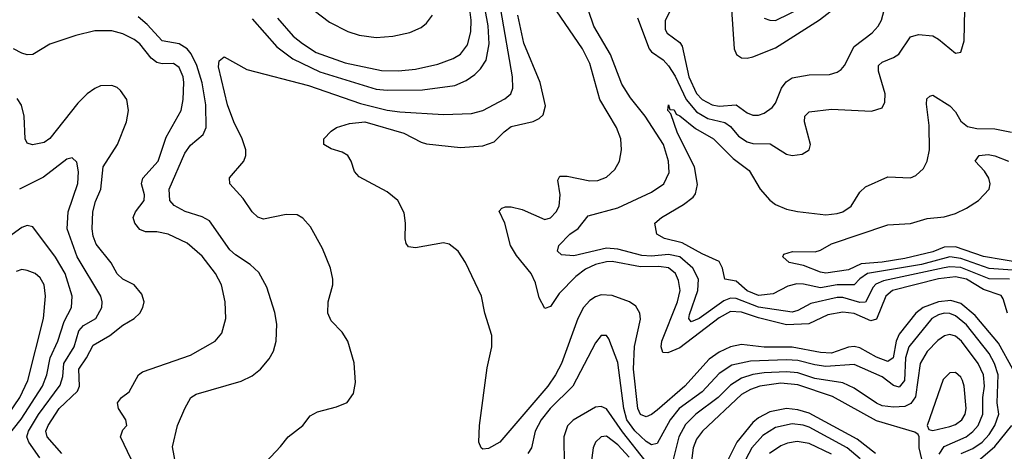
# Model space of a CAD drawing. Header units: inches. Extents: x 1649636 to 1815363, y 506543 to 641975.
# Tile 266 of 656: x 1681883 to 1685384, y 603738 to 605273. Entities that reach past the tile are written whole.
import ezdxf

# ---------------------------------------------------------------- set-up
doc = ezdxf.new("R2010")
doc.units = ezdxf.units.IN
doc.header["$MEASUREMENT"] = 0
doc.layers.add('B6680', color=7, linetype='Continuous')

msp = doc.modelspace()

# ---------------------------------------------------------------- linework, layer by layer
at = {"layer": 'B6680', "color": 5}
for points, elevation in [([(1685394.9, 604230), (1685380.1, 604280.1), (1685372.3, 604292.3), (1685310, 604314.2), (1685250, 604350.7), (1685210, 604359.2), (1685150, 604351.2), (1684985.9, 604310), (1684962.9, 604290), (1684930, 604208.4), (1684910, 604201.9), (1684850, 604228), (1684810, 604233), (1684757, 604223), (1684688.7, 604191.3), (1684610, 604187.6), (1684510, 604212.3), (1684450, 604233.5), (1684410, 604235.8), (1684370, 604213.4), (1684230, 604106.5), (1684187.9, 604087.9), (1684169.9, 604090), (1684164, 604110), (1684165.8, 604130), (1684222.3, 604270), (1684231.2, 604310), (1684225.8, 604345.8), (1684214.8, 604370), (1684190.4, 604390.4), (1684155.2, 604395.2), (1684090, 604393.8), (1683990, 604412.8), (1683970, 604412.4), (1683930, 604402), (1683894.5, 604385.5), (1683860, 604360), (1683800.8, 604299.2), (1683770, 604253.6), (1683750, 604246), (1683730, 604283.5), (1683716.9, 604336.9), (1683702, 604370), (1683650, 604434), (1683628.6, 604470), (1683607.7, 604550), (1683587.6, 604592.4), (1683596.8, 604603.2), (1683610, 604607.9), (1683630, 604607.2), (1683670, 604597.8), (1683750, 604563.1), (1683770, 604569.1), (1683791, 604590), (1683801.6, 604610), (1683804.4, 604650), (1683796.9, 604703.1), (1683803.6, 604716.4), (1683830, 604716.9), (1683910, 604699.8), (1683938.3, 604701.7), (1683970, 604712.9), (1683999.5, 604740.5), (1684015.8, 604770), (1684023, 604810), (1684020.5, 604850), (1684005, 604890), (1683945.4, 604990), (1683910, 605117.4), (1683883.6, 605170), (1683684.4, 605464.4)], 480), ([(1684198.6, 605310), (1684178.2, 605270), (1684178.2, 605238.2), (1684185.4, 605225.4), (1684230, 605192.2), (1684238.7, 605178.7), (1684262.7, 605070), (1684290, 605011.3), (1684310, 604989.8), (1684345, 604970), (1684370, 604965.9), (1684430, 604970.5), (1684470, 604942.1), (1684490, 604933.4), (1684510, 604933.5), (1684530, 604940.7), (1684558.8, 604961.2), (1684570, 604976.9), (1684591.8, 605030), (1684607.8, 605052.2), (1684630, 605067.1), (1684690, 605076.9), (1684762.1, 605077.9), (1684790, 605086.7), (1684804, 605096), (1684816.3, 605110), (1684850, 605178.2), (1684913.7, 605226.3), (1684935.8, 605250), (1684947.9, 605272.1), (1684962.9, 605330)], 480), ([(1684413.8, 605310), (1684423.7, 605170), (1684432.3, 605150), (1684450, 605137.6), (1684470, 605136.1), (1684490, 605141.5), (1684570, 605173.4), (1684727.1, 605272.9), (1684794.3, 605325.7)], 520), ([(1684530, 605279.4), (1684550, 605271.6), (1684570, 605270.9), (1684670, 605319.4)], 540), ([(1682438, 603690), (1682426.6, 603753.4), (1682443.6, 603830), (1682470, 603890.7), (1682490.9, 603929.1), (1682510, 603941.7), (1682670, 603987.2), (1682710, 604006.7), (1682739.7, 604030), (1682770, 604067), (1682785.7, 604094.3), (1682795, 604130), (1682797.7, 604190), (1682790, 604232.3), (1682761.8, 604321.8), (1682733.7, 604373.7), (1682702.6, 604402.6), (1682650, 604436.4), (1682630, 604454.4), (1682558.2, 604558.2), (1682532.3, 604572.3), (1682470.8, 604590.8), (1682432.7, 604612.7), (1682417.3, 604630), (1682414.7, 604670), (1682470, 604799.1), (1682490, 604826.8), (1682534.8, 604865.2), (1682546.1, 604890), (1682544.4, 604970), (1682531.5, 605048.5), (1682512.6, 605110), (1682492.2, 605152.2), (1682478.2, 605170), (1682450, 605187), (1682390, 605198.2), (1682336.6, 605256.6), (1682303.7, 605283.7)], 560), ([(1682652.7, 603587.3), (1682810, 603754.8), (1682837.2, 603790), (1682889.2, 603830), (1682915.3, 603864.7), (1682941.3, 603878.7), (1683010, 603896.4), (1683047.9, 603912.1), (1683070, 603944), (1683077.3, 603982.7), (1683072.5, 604052.5), (1683049.8, 604129.8), (1683030, 604161.6), (1682990, 604201.6), (1682978.7, 604230), (1682980.3, 604270), (1682995.8, 604330), (1682996.4, 604350), (1682988.5, 604390), (1682959.8, 604459.8), (1682916.8, 604536.8), (1682890, 604567.3), (1682870, 604578.7), (1682830, 604580.4), (1682750, 604564), (1682730, 604571.5), (1682710, 604589.6), (1682677, 604637), (1682629.7, 604690), (1682628.6, 604711.4), (1682680.4, 604770), (1682686.6, 604790), (1682686.5, 604810), (1682674.4, 604850), (1682644.4, 604910), (1682622.2, 604970), (1682590, 605106), (1682592.5, 605127.5), (1682610, 605141.3), (1682690, 605096.5), (1682910, 605039.9), (1683095.3, 604975.3), (1683190, 604951.7), (1683234.2, 604945.8), (1683390, 604936.1), (1683490, 604940.1), (1683530, 604950.1), (1683607.6, 604992.4), (1683629.9, 605010.1), (1683636.5, 605030), (1683635.4, 605070), (1683593.3, 605310)], 540), ([(1682710, 605276.1), (1682796.9, 605176.9), (1682853.9, 605133.9), (1682950, 605088.5), (1683150, 605025.7), (1683190, 605022.2), (1683315.5, 605024.5), (1683430, 605039.8), (1683470, 605057), (1683501.4, 605078.6), (1683521.3, 605098.7), (1683541.3, 605130), (1683552.1, 605187.9), (1683548.9, 605251.1), (1683537.9, 605310)], 560), ([(1682799.4, 605279.4), (1682855.4, 605215.4), (1682888.3, 605188.3), (1682937.3, 605157.3), (1683039.8, 605119.8), (1683170, 605092.8), (1683230, 605092), (1683290, 605097.8), (1683370, 605115.1), (1683424.5, 605135.5), (1683450, 605151.3), (1683475.6, 605184.4), (1683487.1, 605230), (1683488.3, 605271.7), (1683483.9, 605310)], 580), ([(1682930, 605306.3), (1682984.7, 605264.7), (1683050, 605231.4), (1683090, 605218.4), (1683150.1, 605210.1), (1683210, 605214.4), (1683270, 605228.2), (1683310, 605245.6), (1683330, 605261.5), (1683350.5, 605289.5)], 620), ([(1685413.8, 604030), (1685363, 604123), (1685281, 604221), (1685230, 604263.3), (1685194.2, 604274.2), (1685149.7, 604270.3), (1685095.1, 604250), (1685069, 604230), (1685010, 604154.8), (1684999.3, 604130), (1684989.3, 604070.7), (1684970, 604057.7), (1684930, 604073.3), (1684870, 604106.4), (1684850, 604110.6), (1684830, 604108.1), (1684770, 604086.6), (1684730, 604089), (1684630, 604108.3), (1684530, 604108.7), (1684450, 604117.6), (1684410, 604109.6), (1684370, 604090.3), (1684334.1, 604065.9), (1684248.4, 603970), (1684150, 603883.8), (1684130, 603868.8), (1684110, 603860.7), (1684090, 603869.3), (1684080.8, 603890), (1684065.1, 604030), (1684068.7, 604111.3), (1684090, 604208.2), (1684087.7, 604230), (1684074.3, 604254.3), (1684050.9, 604270), (1683990, 604292.5), (1683950, 604294.4), (1683930, 604288), (1683910, 604274.8), (1683887.9, 604250), (1683867.3, 604210), (1683809.1, 604050.9), (1683788.5, 604010), (1683761.3, 603970), (1683590.7, 603770), (1683550, 603747.5), (1683530, 603746), (1683523.5, 603750), (1683515.9, 603770), (1683517.5, 603830), (1683545.2, 604034.8), (1683562.1, 604110), (1683562.1, 604150), (1683536.8, 604230), (1683524.5, 604290), (1683468.7, 604410), (1683442.3, 604450), (1683410, 604474.8), (1683390, 604479.3), (1683290, 604462.3), (1683265.2, 604465.2), (1683257.1, 604477.1), (1683254, 604494), (1683254.9, 604550), (1683250, 604586.6), (1683228, 604630), (1683190, 604661.3), (1683090, 604714), (1683073.3, 604733.3), (1683061.4, 604770), (1683049.7, 604790), (1683030, 604801.8), (1682990, 604814), (1682964.2, 604830), (1682964, 604850), (1682990, 604877.4), (1683009.6, 604890), (1683055.3, 604904.7), (1683109.6, 604910.4), (1683249.1, 604870), (1683310, 604838), (1683330, 604832.1), (1683450, 604818.2), (1683530, 604824.6), (1683570, 604839.3), (1683605.1, 604874.9), (1683630, 604893), (1683708.2, 604911.8), (1683730, 604921.6), (1683744.6, 604935.4), (1683752.9, 604967.1), (1683734, 605050), (1683676, 605190), (1683654.6, 605290)], 520), ([(1685402.9, 604350), (1685330, 604351.1), (1685230, 604391.6), (1685190, 604394.3), (1685170, 604391), (1684955, 604345), (1684927.8, 604332.2), (1684917.9, 604322.1), (1684890, 604268.5), (1684870, 604267.5), (1684810, 604285.3), (1684790, 604285.1), (1684696.4, 604263.6), (1684650, 604238.7), (1684630, 604233.2), (1684510, 604250.3), (1684430, 604281.8), (1684410, 604282.5), (1684386.2, 604273.8), (1684299.3, 604210), (1684270, 604199.1), (1684262.1, 604210), (1684264.5, 604224.5), (1684294.4, 604310), (1684297.2, 604350), (1684277, 604390), (1684230, 604429.9), (1684190, 604437.8), (1684130, 604432.5), (1684094.8, 604434.8), (1684010, 604456.7), (1683970, 604460.2), (1683853.1, 604433.1), (1683810, 604437.4), (1683795.1, 604450), (1683799.7, 604470), (1683839.3, 604510), (1683869.1, 604530.9), (1683904.2, 604575.8), (1684010, 604603.8), (1684130, 604659.4), (1684173, 604690), (1684192.4, 604730), (1684189.8, 604770.2), (1684172.1, 604830), (1684106.9, 604930), (1684055.1, 604995.1), (1684023.5, 605043.5), (1683984.1, 605150), (1683924.7, 605250), (1683905.8, 605305.8)], 460), ([(1684079.5, 605279.5), (1684121.5, 605170), (1684130, 605159), (1684170.8, 605130.8), (1684190, 605109.1), (1684213.1, 605073.1), (1684252.5, 604990), (1684290, 604945.5), (1684330, 604921.5), (1684390, 604907.5), (1684410, 604893.5), (1684439, 604859), (1684470, 604838.9), (1684490, 604833), (1684551.9, 604831.9), (1684610, 604795.5), (1684630, 604790.2), (1684665.3, 604794.7), (1684690, 604810.7), (1684694.8, 604830), (1684673.2, 604910), (1684675.1, 604930), (1684690, 604946), (1684770, 604955.4), (1684912, 604948), (1684950, 604959.3), (1684959.8, 604980.2), (1684960.3, 605010), (1684936.5, 605090), (1684936.8, 605110), (1684950, 605122.7), (1684990, 605138.4), (1685008.9, 605151.1), (1685050, 605213), (1685079.1, 605220.9), (1685130, 605215.5), (1685150, 605204.5), (1685210, 605154.9), (1685230, 605158), (1685241.7, 605198.3), (1685243.4, 605310)], 460), ([(1682279.4, 603710), (1682241.8, 603790), (1682250, 603814.6), (1682264.4, 603830), (1682260.8, 603850), (1682233.8, 603890), (1682230.8, 603910), (1682245.1, 603930), (1682271.6, 603950), (1682305.4, 604010), (1682319.2, 604020.8), (1682490, 604079.6), (1682577.7, 604130), (1682601.4, 604158.6), (1682615.5, 604210), (1682613.7, 604270), (1682600.5, 604330), (1682579.5, 604370), (1682531.7, 604431.7), (1682477.9, 604477.9), (1682410.3, 604510.3), (1682370, 604518.9), (1682330, 604518.2), (1682310, 604527.4), (1682292.7, 604550), (1682285.9, 604570), (1682294.5, 604590), (1682326, 604630), (1682327.2, 604650), (1682316.4, 604690), (1682320.4, 604710), (1682375.4, 604770), (1682404.3, 604855.7), (1682457.5, 604950), (1682464.7, 604990), (1682466.5, 605050), (1682464.2, 605070), (1682450, 605103.4), (1682430, 605117.3), (1682390, 605116.6), (1682370, 605120.8), (1682350, 605136.1), (1682310, 605187), (1682290, 605202.9), (1682250, 605223.3), (1682210, 605234.1), (1682150, 605233.8), (1682083.1, 605216.9), (1681990, 605185.9), (1681930, 605149.4), (1681910, 605148.8), (1681890, 605154.6), (1681860.5, 605170)], 580), ([(1682032.5, 603730), (1681980.1, 603790), (1681976, 603810), (1681983.8, 603830), (1682022.7, 603890), (1682088.4, 603951.6), (1682095.5, 603970), (1682093.1, 604030), (1682120.8, 604070), (1682144.7, 604115.3), (1682203, 604150), (1682250, 604186.7), (1682289.5, 604210.5), (1682310.5, 604230), (1682321.2, 604250), (1682325.2, 604270), (1682317.5, 604297.5), (1682289.9, 604329.9), (1682250, 604349.9), (1682229.1, 604369.1), (1682208.2, 604408.2), (1682154.9, 604474.9), (1682143.9, 604503.9), (1682140.7, 604530), (1682143, 604590), (1682152.8, 604627.2), (1682171.1, 604670), (1682180.3, 604750), (1682230.4, 604830), (1682262.3, 604910), (1682269.3, 604950), (1682263.9, 604990), (1682241.9, 605021.9), (1682230, 605032.1), (1682210, 605039.9), (1682170, 605038.5), (1682150, 605029.2), (1682123, 605010), (1682090, 604977), (1681990, 604850.5), (1681970, 604837.1), (1681928, 604828), (1681910, 604834.2), (1681902.5, 604850), (1681898.7, 604930), (1681889.9, 604969.9), (1681873.4, 604993.4)], 620), ([(1685430, 604381.7), (1685330, 604388.9), (1685230, 604424.5), (1685190, 604430.3), (1685090, 604402.7), (1684897.5, 604370), (1684870, 604351.2), (1684850, 604329.9), (1684790, 604330.2), (1684730, 604319.8), (1684670, 604333.1), (1684646.1, 604333.9), (1684614.2, 604325.8), (1684562.1, 604297.9), (1684510, 604292.1), (1684470, 604309.4), (1684430, 604343.1), (1684390.6, 604350.6), (1684382, 604390), (1684370, 604413.7), (1684310, 604440.1), (1684239.1, 604479.1), (1684175.4, 604495.4), (1684148.3, 604510), (1684141.6, 604550), (1684165.1, 604570), (1684243.8, 604616.2), (1684278, 604642), (1684286.1, 604653.9), (1684293.3, 604686.7), (1684283, 604750), (1684221.6, 604870), (1684198.7, 604938.7), (1684188.1, 604950), (1684189.7, 604970.3), (1684194.2, 604954.2), (1684210, 604952.3), (1684217, 604937), (1684230, 604931.5), (1684285.8, 604885.8), (1684350, 604849.5), (1684419.8, 604779.8), (1684476.4, 604736.4), (1684515.4, 604670), (1684550, 604630.9), (1684570, 604616.1), (1684610, 604598.9), (1684649.1, 604590.9), (1684750, 604578.8), (1684790, 604584.4), (1684810, 604590.2), (1684839.7, 604610), (1684870, 604659.5), (1684890, 604678.6), (1684970, 604714.3), (1685050, 604711.3), (1685070, 604719.6), (1685096.2, 604743.8), (1685109.9, 604770.1), (1685118.3, 604810), (1685117.3, 604897.3), (1685106.8, 604973.2), (1685108.3, 604991.7), (1685118.8, 605001.2), (1685130, 605005.2), (1685190, 604966.7), (1685210, 604945.8), (1685230, 604912.2), (1685253.7, 604893.7), (1685286.7, 604886.7), (1685350, 604884.6), (1685410, 604873)], 440), ([(1685450, 604407.7), (1685310, 604430.7), (1685210, 604465.7), (1685170, 604463.8), (1685130, 604447.9), (1685030, 604424.1), (1684950, 604411.1), (1684874.5, 604405.5), (1684830, 604383.3), (1684750, 604371.9), (1684730, 604375.3), (1684670, 604398.7), (1684619.5, 604410), (1684596, 604430), (1684600.1, 604439.9), (1684631.3, 604448.7), (1684712, 604448), (1684730, 604453.4), (1684770, 604476.3), (1684970, 604544), (1685050, 604548.8), (1685110, 604566), (1685170, 604572.3), (1685210, 604584.4), (1685250, 604603.4), (1685292.2, 604630), (1685330.6, 604670), (1685334.3, 604690), (1685329, 604710), (1685314.2, 604734.2), (1685280.5, 604770), (1685295.1, 604790), (1685326.7, 604793.3), (1685350, 604789.5), (1685398.4, 604770)], 420), ([(1681954.6, 603714.6), (1681915.1, 603770), (1681908.6, 603790), (1681914.2, 603810), (1681950, 603869.2), (1682026.5, 603973.5), (1682036.3, 604003.7), (1682039.4, 604050), (1682076.5, 604110), (1682093.2, 604166.8), (1682110, 604185.6), (1682153.7, 604210), (1682174.9, 604250), (1682176.5, 604270), (1682171.2, 604290), (1682087.2, 604430), (1682052.2, 604530), (1682055.7, 604590), (1682090, 604691), (1682091.8, 604731.8), (1682086.3, 604766.3), (1682070, 604782), (1682050, 604777.6), (1681967.3, 604712.7), (1681881.7, 604670)], 640), ([(1681838.5, 603790), (1681888, 603852), (1681964.1, 603970), (1681979.2, 604010), (1681990.8, 604070), (1682018.2, 604130), (1682040.7, 604199.3), (1682066.7, 604250), (1682069.9, 604290), (1682044.9, 604370), (1682010, 604428.6), (1681930, 604536.9), (1681910, 604540.9), (1681890, 604533.8), (1681830, 604489.9)], 660), ([(1681843.4, 603870), (1681883.2, 603930), (1681912.1, 603990), (1681968, 604210), (1681974.8, 604290), (1681969.9, 604330), (1681955.3, 604355.3), (1681937.4, 604370), (1681910, 604381.6), (1681890, 604384.5), (1681870, 604378)], 680), ([(1685230.2, 603729.8), (1685272.4, 603747.6), (1685304.9, 603770), (1685330, 603798.3), (1685349.9, 603830), (1685364.3, 603870), (1685358.4, 603910), (1685362.2, 604010), (1685349.7, 604050), (1685330, 604086.3), (1685250, 604188.1), (1685210, 604220.5), (1685190, 604228.1), (1685170, 604229), (1685150, 604223.5), (1685125.9, 604210), (1685044.5, 604110), (1685032.2, 604070), (1685029.5, 603990.5), (1685010, 603966.1), (1684990, 603972.2), (1684950, 604003.2), (1684850, 604046.7), (1684750, 604039.8), (1684710, 604045.1), (1684650, 604060.7), (1684610, 604063.4), (1684481.3, 604058.7), (1684415.7, 604044.3), (1684370, 604015.1), (1684310.1, 603950), (1684227.9, 603890), (1684195.5, 603850), (1684150, 603765.6), (1684130, 603760.7), (1684110, 603772.9), (1684070, 603810.8), (1684041.9, 603850), (1684031.7, 603890), (1684010, 604054), (1683978, 604138), (1683970, 604149.5), (1683950, 604149.6), (1683930, 604124.5), (1683850.1, 603970), (1683769.2, 603890), (1683737.7, 603850), (1683716, 603810), (1683703.1, 603750), (1683689.7, 603730.3)], 540), ([(1685152.4, 603727.6), (1685170, 603755.5), (1685248.8, 603790), (1685272.1, 603807.9), (1685291.2, 603830), (1685308.2, 603870), (1685307.6, 603930), (1685313.1, 603970), (1685309.9, 604010), (1685290.9, 604050), (1685231.7, 604130), (1685210, 604148.2), (1685190, 604153.4), (1685171.2, 604148.8), (1685147.9, 604132.1), (1685110, 604092.7), (1685084.8, 604050), (1685068.1, 603931.9), (1685051.8, 603908.2), (1685030, 603897.6), (1684990, 603894.7), (1684950, 603900.3), (1684930, 603909.1), (1684850, 603962.3), (1684810, 603981.8), (1684710, 603997.3), (1684650, 604017.3), (1684610, 604020.4), (1684530, 604016.8), (1684489.3, 604010.7), (1684450, 603998.4), (1684410, 603972.8), (1684367, 603930), (1684287.4, 603870), (1684250, 603833.5), (1684226.7, 603790), (1684199.1, 603680.9)], 560), ([(1685100.3, 603670), (1685081, 603750), (1685081.7, 603790), (1685078.2, 603798.2), (1685065.9, 603805.9), (1684930, 603846.4), (1684772.8, 603932.8), (1684650, 603974), (1684590, 603980.2), (1684514.5, 603970), (1684481.8, 603958.2), (1684450, 603939.6), (1684310.5, 603809.5), (1684290, 603781.6), (1684277.9, 603750), (1684264.4, 603650)], 580), ([(1684110, 603700.7), (1684026.9, 603806.9), (1683970, 603888.7), (1683950, 603897.8), (1683930, 603895.3), (1683850.6, 603849.4), (1683831.2, 603828.8), (1683817.6, 603790), (1683818.8, 603690)], 560), ([(1684925.6, 603730), (1684860.7, 603780.7), (1684690, 603874.1), (1684650, 603886.1), (1684610.1, 603889.9), (1684550, 603878.8), (1684510, 603856.8), (1684490, 603840.3), (1684433.4, 603770), (1684398.4, 603701.6)], 620), ([(1684871.7, 603711.7), (1684825.1, 603750), (1684690, 603823.7), (1684668.7, 603831.3), (1684630, 603835.7), (1684570, 603822.6), (1684525.3, 603794.7), (1684486.4, 603750), (1684454.8, 603690)], 640), ([(1685274.3, 603690), (1685350, 603755), (1685410.6, 603830)], 520), ([(1684050, 603716.7), (1684010, 603760.6), (1683970, 603791.9), (1683950, 603789.9), (1683930.1, 603770), (1683922.3, 603750), (1683912, 603670)], 580), ([(1684770, 603727.3), (1684690, 603765.9), (1684647.5, 603772.5), (1684613.2, 603766.8), (1684590, 603757.5), (1684549.4, 603730.6)], 660)]:
    msp.add_lwpolyline(points, dxfattribs=dict(at, elevation=elevation))
at = {"layer": 'B6680', "color": 5, "elevation": 580}
msp.add_lwpolyline([(1685210, 604018), (1685190, 604017.4), (1685166.4, 603993.6), (1685110.3, 603830), (1685115.6, 603815.6), (1685130, 603812.4), (1685190, 603825.9), (1685210, 603833.2), (1685233, 603850), (1685244.7, 603870), (1685248.2, 603890), (1685241.6, 603970), (1685235.9, 603990), (1685230, 604001.5)], close=True, dxfattribs=at)

doc.saveas('drawing.dxf')
